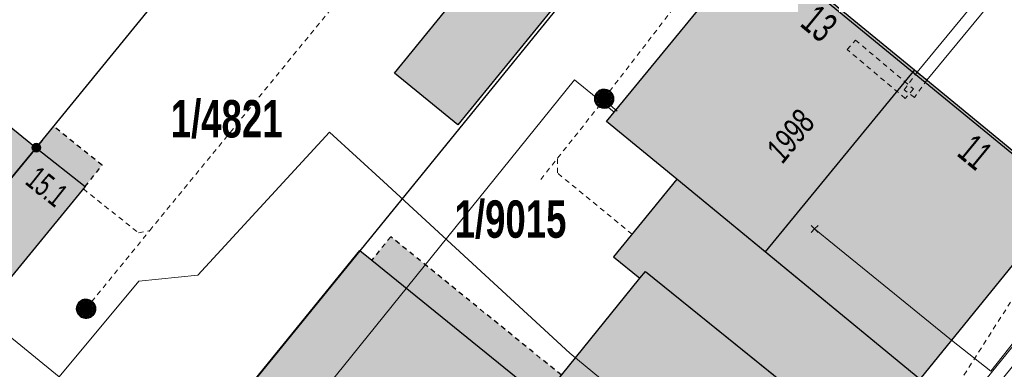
# Model space of a CAD drawing. Header units: metres. Extents: x 2695560 to 2696939, y 1260491 to 1262050.
# Tile 401 of 656: x 2695955 to 2695995, y 1260885 to 1260899. Entities that reach past the tile are written whole.
import ezdxf

# ---------------------------------------------------------------- set-up
doc = ezdxf.new("R2010")
doc.units = ezdxf.units.M
doc.linetypes.add('AUSGEZOGEN', pattern=[0])
doc.linetypes.add('VERDECKT2_S2', pattern=[0.36, 0.2, -0.16])
for name, color, linetype in [('XR$1$AV_Flächen (EO)', 7, 'AUSGEZOGEN'), ('XR$1$AV_Gebäudeflächen (BB)', 7, 'AUSGEZOGEN'), ('XR$1$AV_Gebäudeflächen (EO)', 7, 'AUSGEZOGEN'), ('XR$1$AV_Gebäudeflächen ut.', 7, 'AUSGEZOGEN'), ('XR$1$AV_Grenzpunkte', 7, 'AUSGEZOGEN'), ('XR$1$AV_Grundstück-Nr.', 7, 'AUSGEZOGEN'), ('XR$1$AV_Haus-Nr.', 7, 'AUSGEZOGEN'), ('XR$1$AV_Linien (BB)', 7, 'AUSGEZOGEN'), ('XR$1$AV_Versicherung-Nr.', 7, 'AUSGEZOGEN'), ('XR$1$AW_LK_Schachtdeckel', 24, 'AUSGEZOGEN'), ('XR$1$Liegenschaftsgrenzen', 7, 'AUSGEZOGEN'), ('XR$1$PFAV', 255, 'AUSGEZOGEN'), ('XR$1$PFAW', 255, 'AUSGEZOGEN'), ('XR$1$RP_Abstandslinie', 7, 'AUSGEZOGEN')]:
    doc.layers.add(name, color=color, linetype=linetype)
for name, color, linetype, lineweight in [('XR$2$ABW-Linie-R-genau', 4, 'AUSGEZOGEN', 18), ('XR$2$ABW-Linie-R-ungenau', 4, 'VERDECKT2_S2', 18), ('XR$2$ABW-Punkt', 6, 'AUSGEZOGEN', 18), ('XR$2$ELE-LinieFlaeche-genau', 1, 'AUSGEZOGEN', 18), ('XR$2$ELE-LinieFlaeche-ungenau', 1, 'VERDECKT2_S2', 18), ('XR$2$KOM-Linie-U-genau', 91, 'AUSGEZOGEN', 18), ('XR$2$KOM-Punkt-U', 91, 'AUSGEZOGEN', 18)]:
    doc.layers.add(name, color=color, linetype=linetype, lineweight=lineweight)
doc.styles.add('ARIAL', font='arial.ttf')

# ---------------------------------------------------------------- blocks, each defined once
blk = doc.blocks.new('BAV15')
at = {"layer": 'XR$1$PFAV', "transparency": 33554687}
blk.add_hatch(color=7, dxfattribs=at).paths.add_polyline_path([(0.5, 0), (0.49, 0.1), (0.46, 0.2), (0.41, 0.29), (0.34, 0.36), (0.26, 0.42), (0.17, 0.47), (0.08, 0.49), (-0.03, 0.5), (-0.13, 0.48), (-0.22, 0.45), (-0.31, 0.4), (-0.38, 0.33), (-0.44, 0.24), (-0.48, 0.15), (-0.5, 0.05), (-0.5, -0.05), (-0.48, -0.15), (-0.44, -0.24), (-0.38, -0.33), (-0.31, -0.4), (-0.22, -0.45), (-0.13, -0.48), (-0.03, -0.5), (0.08, -0.49), (0.17, -0.47), (0.26, -0.42), (0.34, -0.36), (0.41, -0.29), (0.46, -0.2), (0.49, -0.1)])
at = {"color": 7, "transparency": 33554687}
for start, end in [(90, 270), (270, 90)]:
    blk.add_arc((0, 0), 0.5, start, end, dxfattribs=at)
at = {"layer": 'XR$1$PFAV', "transparency": 33554687}
blk.add_circle((0, 0), 0.5, dxfattribs=at)
blk = doc.blocks.new('BAW2082')
at = {"layer": 'XR$1$PFAW', "transparency": 33554687}
blk.add_hatch(color=7, dxfattribs=at).paths.add_polyline_path([(0.509, -0.003), (0.499, 0.098), (0.469, 0.194), (0.42, 0.283), (0.354, 0.359), (0.274, 0.421), (0.183, 0.466), (0.085, 0.491), (-0.016, 0.496), (-0.116, 0.481), (-0.211, 0.446), (-0.297, 0.392), (-0.37, 0.323), (-0.428, 0.24), (-0.468, 0.147), (-0.488, 0.047), (-0.488, -0.054), (-0.468, -0.153), (-0.428, -0.246), (-0.37, -0.329), (-0.297, -0.398), (-0.211, -0.452), (-0.116, -0.487), (-0.016, -0.502), (0.085, -0.497), (0.183, -0.472), (0.274, -0.427), (0.354, -0.366), (0.42, -0.289), (0.469, -0.2), (0.499, -0.104)])
at = {"transparency": 33554687}
for start, end in [(91.1948, 268.8052), (268.8052, 91.1948)]:
    blk.add_arc((0.01, 0), 0.5, start, end, dxfattribs=at)
at = {"layer": 'XR$1$PFAW', "transparency": 33554687}
blk.add_circle((0.009, -0.003), 0.5, dxfattribs=at)
blk = doc.blocks.new('KOM-UNBEKANNT-U')
at = {"layer": 'XR$2$KOM-Punkt-U', "linetype": 'AUSGEZOGEN', "lineweight": 20, "transparency": 33554687}
for p, q in [((0, 0, 2500), (-141, 141, 2500)), ((-141, -141, 2500), (0, 0, 2500)), ((0, 0, 2500), (141, 141, 2500)), ((141, -141, 2500), (0, 0, 2500))]:
    blk.add_line(p, q, dxfattribs=at)
blk = doc.blocks.new('ABW-KONTROLLSCHACHT')
at = {"layer": 'XR$2$ABW-Punkt', "linetype": 'AUSGEZOGEN', "lineweight": 25, "transparency": 33554687}
for points in [[(-343, 68, 2500), (0, 0, 2500), (-350, 0, 2500)], [(-343, 68), (0, 0), (-350, 0)], [(-343, 68, 2500), (-343, 68), (-350, 0), (-350, 0, 2500)], [(-350, 0, 2500), (0, 0, 2500), (-343, -68, 2500)], [(-350, 0), (0, 0), (-343, -68)], [(-323, 134, 2500), (0, 0, 2500), (-343, 68, 2500)], [(-323, 134), (0, 0), (-343, 68)], [(-323, 134, 2500), (-323, 134), (-343, 68), (-343, 68, 2500)], [(-343, -68, 2500), (0, 0, 2500), (-323, -134, 2500)], [(-343, -68), (0, 0), (-323, -134)], [(-291, 194, 2500), (0, 0, 2500), (-323, 134, 2500)], [(-291, 194), (0, 0), (-323, 134)], [(-291, 194, 2500), (-291, 194), (-323, 134), (-323, 134, 2500)], [(-323, -134, 2500), (0, 0, 2500), (-291, -194, 2500)], [(-323, -134), (0, 0), (-291, -194)], [(-247, 247, 2500), (0, 0, 2500), (-291, 194, 2500)], [(-247, 247), (0, 0), (-291, 194)], [(-247, 247, 2500), (-247, 247), (-291, 194), (-291, 194, 2500)], [(-291, -194, 2500), (0, 0, 2500), (-247, -247, 2500)], [(-291, -194), (0, 0), (-247, -247)], [(-194, 291, 2500), (0, 0, 2500), (-247, 247, 2500)], [(-194, 291), (0, 0), (-247, 247)], [(-194, 291, 2500), (-194, 291), (-247, 247), (-247, 247, 2500)], [(-247, -247, 2500), (0, 0, 2500), (-194, -291, 2500)], [(-247, -247), (0, 0), (-194, -291)], [(-134, 323, 2500), (0, 0, 2500), (-194, 291, 2500)], [(-134, 323), (0, 0), (-194, 291)], [(-134, 323, 2500), (-134, 323), (-194, 291), (-194, 291, 2500)], [(-194, -291, 2500), (0, 0, 2500), (-134, -323, 2500)], [(-194, -291), (0, 0), (-134, -323)], [(-68, 343, 2500), (0, 0, 2500), (-134, 323, 2500)], [(-68, 343), (0, 0), (-134, 323)], [(-68, 343, 2500), (-68, 343), (-134, 323), (-134, 323, 2500)], [(-134, -323, 2500), (0, 0, 2500), (-68, -343, 2500)], [(-134, -323), (0, 0), (-68, -343)], [(0, 350, 2500), (0, 0, 2500), (-68, 343, 2500)], [(0, 350), (0, 0), (-68, 343)], [(0, 350, 2500), (0, 350), (-68, 343), (-68, 343, 2500)], [(-68, -343, 2500), (0, 0, 2500), (0, -350, 2500)], [(-68, -343), (0, 0), (0, -350)], [(68, 343, 2500), (0, 0, 2500), (0, 350, 2500)], [(68, 343), (0, 0), (0, 350)], [(68, 343, 2500), (68, 343), (0, 350), (0, 350, 2500)], [(134, 323, 2500), (0, 0, 2500), (68, 343, 2500)], [(134, 323), (0, 0), (68, 343)], [(194, 291, 2500), (0, 0, 2500), (134, 323, 2500)], [(194, 291), (0, 0), (134, 323)], [(247, 247, 2500), (0, 0, 2500), (194, 291, 2500)], [(247, 247), (0, 0), (194, 291)], [(291, 194, 2500), (0, 0, 2500), (247, 247, 2500)], [(291, 194), (0, 0), (247, 247)], [(323, 134, 2500), (0, 0, 2500), (291, 194, 2500)], [(323, 134), (0, 0), (291, 194)], [(343, 68, 2500), (0, 0, 2500), (323, 134, 2500)], [(343, 68), (0, 0), (323, 134)], [(350, 0, 2500), (0, 0, 2500), (343, 68, 2500)], [(350, 0), (0, 0), (343, 68)], [(0, -350, 2500), (0, 0, 2500), (68, -343, 2500)], [(68, -343, 2500), (0, 0, 2500), (134, -323, 2500)], [(134, -323, 2500), (0, 0, 2500), (194, -291, 2500)], [(194, -291, 2500), (0, 0, 2500), (247, -247, 2500)], [(247, -247, 2500), (0, 0, 2500), (291, -194, 2500)], [(291, -194, 2500), (0, 0, 2500), (323, -134, 2500)], [(323, -134, 2500), (0, 0, 2500), (343, -68, 2500)], [(343, -68, 2500), (0, 0, 2500), (350, 0, 2500)], [(0, -350), (0, 0), (68, -343)], [(68, -343), (0, 0), (134, -323)], [(134, -323), (0, 0), (194, -291)], [(194, -291), (0, 0), (247, -247)], [(247, -247), (0, 0), (291, -194)], [(291, -194), (0, 0), (323, -134)], [(323, -134), (0, 0), (343, -68)], [(343, -68), (0, 0), (350, 0)], [(134, 323, 2500), (134, 323), (68, 343), (68, 343, 2500)], [(194, 291, 2500), (194, 291), (134, 323), (134, 323, 2500)], [(247, 247, 2500), (247, 247), (194, 291), (194, 291, 2500)], [(291, 194, 2500), (291, 194), (247, 247), (247, 247, 2500)], [(323, 134, 2500), (323, 134), (291, 194), (291, 194, 2500)], [(343, 68, 2500), (343, 68), (323, 134), (323, 134, 2500)], [(350, 0, 2500), (350, 0), (343, 68), (343, 68, 2500)], [(-350, 0, 2500), (-350, 0), (-343, -68), (-343, -68, 2500)], [(-343, -68, 2500), (-343, -68), (-323, -134), (-323, -134, 2500)], [(-323, -134, 2500), (-323, -134), (-291, -194), (-291, -194, 2500)], [(-291, -194, 2500), (-291, -194), (-247, -247), (-247, -247, 2500)], [(-247, -247, 2500), (-247, -247), (-194, -291), (-194, -291, 2500)], [(-194, -291, 2500), (-194, -291), (-134, -323), (-134, -323, 2500)], [(-134, -323, 2500), (-134, -323), (-68, -343), (-68, -343, 2500)], [(-68, -343, 2500), (-68, -343), (0, -350), (0, -350, 2500)], [(0, -350, 2500), (0, -350), (68, -343), (68, -343, 2500)], [(68, -343, 2500), (68, -343), (134, -323), (134, -323, 2500)], [(134, -323, 2500), (134, -323), (194, -291), (194, -291, 2500)], [(194, -291, 2500), (194, -291), (247, -247), (247, -247, 2500)], [(247, -247, 2500), (247, -247), (291, -194), (291, -194, 2500)], [(291, -194, 2500), (291, -194), (323, -134), (323, -134, 2500)], [(323, -134, 2500), (323, -134), (343, -68), (343, -68, 2500)], [(343, -68, 2500), (343, -68), (350, 0), (350, 0, 2500)]]:
    blk.add_3dface(points, dxfattribs=at)
blk = doc.blocks.new('ABW-NORMSCHACHT_WEITERE')
at = {"layer": 'XR$2$ABW-Punkt', "linetype": 'AUSGEZOGEN', "lineweight": 25, "transparency": 33554687}
for points in [[(-196, 39, 2500), (0, 0, 2500), (-200, 0, 2500)], [(-196, 39), (0, 0), (-200, 0)], [(-196, 39, 2500), (-196, 39), (-200, 0), (-200, 0, 2500)], [(-200, 0, 2500), (0, 0, 2500), (-196, -39, 2500)], [(-200, 0), (0, 0), (-196, -39)], [(-185, 77, 2500), (0, 0, 2500), (-196, 39, 2500)], [(-185, 77), (0, 0), (-196, 39)], [(-185, 77, 2500), (-185, 77), (-196, 39), (-196, 39, 2500)], [(-196, -39, 2500), (0, 0, 2500), (-185, -77, 2500)], [(-196, -39), (0, 0), (-185, -77)], [(-166, 111, 2500), (0, 0, 2500), (-185, 77, 2500)], [(-166, 111), (0, 0), (-185, 77)], [(-166, 111, 2500), (-166, 111), (-185, 77), (-185, 77, 2500)], [(-185, -77, 2500), (0, 0, 2500), (-166, -111, 2500)], [(-185, -77), (0, 0), (-166, -111)], [(-141, 141, 2500), (0, 0, 2500), (-166, 111, 2500)], [(-141, 141), (0, 0), (-166, 111)], [(-141, 141, 2500), (-141, 141), (-166, 111), (-166, 111, 2500)], [(-166, -111, 2500), (0, 0, 2500), (-141, -141, 2500)], [(-166, -111), (0, 0), (-141, -141)], [(-111, 166, 2500), (0, 0, 2500), (-141, 141, 2500)], [(-111, 166), (0, 0), (-141, 141)], [(-111, 166, 2500), (-111, 166), (-141, 141), (-141, 141, 2500)], [(-141, -141, 2500), (0, 0, 2500), (-111, -166, 2500)], [(-141, -141), (0, 0), (-111, -166)], [(-77, 185, 2500), (0, 0, 2500), (-111, 166, 2500)], [(-77, 185), (0, 0), (-111, 166)], [(-77, 185, 2500), (-77, 185), (-111, 166), (-111, 166, 2500)], [(-111, -166, 2500), (0, 0, 2500), (-77, -185, 2500)], [(-111, -166), (0, 0), (-77, -185)], [(-39, 196, 2500), (0, 0, 2500), (-77, 185, 2500)], [(-39, 196), (0, 0), (-77, 185)], [(-39, 196, 2500), (-39, 196), (-77, 185), (-77, 185, 2500)], [(-77, -185, 2500), (0, 0, 2500), (-39, -196, 2500)], [(-77, -185), (0, 0), (-39, -196)], [(0, 200, 2500), (0, 0, 2500), (-39, 196, 2500)], [(0, 200), (0, 0), (-39, 196)], [(0, 200, 2500), (0, 200), (-39, 196), (-39, 196, 2500)], [(-39, -196, 2500), (0, 0, 2500), (0, -200, 2500)], [(-39, -196), (0, 0), (0, -200)], [(39, 196, 2500), (0, 0, 2500), (0, 200, 2500)], [(39, 196), (0, 0), (0, 200)], [(39, 196, 2500), (39, 196), (0, 200), (0, 200, 2500)], [(77, 185, 2500), (0, 0, 2500), (39, 196, 2500)], [(77, 185), (0, 0), (39, 196)], [(111, 166, 2500), (0, 0, 2500), (77, 185, 2500)], [(111, 166), (0, 0), (77, 185)], [(141, 141, 2500), (0, 0, 2500), (111, 166, 2500)], [(141, 141), (0, 0), (111, 166)], [(166, 111, 2500), (0, 0, 2500), (141, 141, 2500)], [(166, 111), (0, 0), (141, 141)], [(185, 77, 2500), (0, 0, 2500), (166, 111, 2500)], [(185, 77), (0, 0), (166, 111)], [(196, 39, 2500), (0, 0, 2500), (185, 77, 2500)], [(196, 39), (0, 0), (185, 77)], [(200, 0, 2500), (0, 0, 2500), (196, 39, 2500)], [(200, 0), (0, 0), (196, 39)], [(0, -200, 2500), (0, 0, 2500), (39, -196, 2500)], [(39, -196, 2500), (0, 0, 2500), (77, -185, 2500)], [(77, -185, 2500), (0, 0, 2500), (111, -166, 2500)], [(111, -166, 2500), (0, 0, 2500), (141, -141, 2500)], [(141, -141, 2500), (0, 0, 2500), (166, -111, 2500)], [(166, -111, 2500), (0, 0, 2500), (185, -77, 2500)], [(185, -77, 2500), (0, 0, 2500), (196, -39, 2500)], [(196, -39, 2500), (0, 0, 2500), (200, 0, 2500)], [(0, -200), (0, 0), (39, -196)], [(39, -196), (0, 0), (77, -185)], [(77, -185), (0, 0), (111, -166)], [(111, -166), (0, 0), (141, -141)], [(141, -141), (0, 0), (166, -111)], [(166, -111), (0, 0), (185, -77)], [(185, -77), (0, 0), (196, -39)], [(196, -39), (0, 0), (200, 0)], [(77, 185, 2500), (77, 185), (39, 196), (39, 196, 2500)], [(111, 166, 2500), (111, 166), (77, 185), (77, 185, 2500)], [(141, 141, 2500), (141, 141), (111, 166), (111, 166, 2500)], [(166, 111, 2500), (166, 111), (141, 141), (141, 141, 2500)], [(185, 77, 2500), (185, 77), (166, 111), (166, 111, 2500)], [(196, 39, 2500), (196, 39), (185, 77), (185, 77, 2500)], [(200, 0, 2500), (200, 0), (196, 39), (196, 39, 2500)], [(-200, 0, 2500), (-200, 0), (-196, -39), (-196, -39, 2500)], [(-196, -39, 2500), (-196, -39), (-185, -77), (-185, -77, 2500)], [(-185, -77, 2500), (-185, -77), (-166, -111), (-166, -111, 2500)], [(-166, -111, 2500), (-166, -111), (-141, -141), (-141, -141, 2500)], [(-141, -141, 2500), (-141, -141), (-111, -166), (-111, -166, 2500)], [(-111, -166, 2500), (-111, -166), (-77, -185), (-77, -185, 2500)], [(-77, -185, 2500), (-77, -185), (-39, -196), (-39, -196, 2500)], [(-39, -196, 2500), (-39, -196), (0, -200), (0, -200, 2500)], [(0, -200, 2500), (0, -200), (39, -196), (39, -196, 2500)], [(39, -196, 2500), (39, -196), (77, -185), (77, -185, 2500)], [(77, -185, 2500), (77, -185), (111, -166), (111, -166, 2500)], [(111, -166, 2500), (111, -166), (141, -141), (141, -141, 2500)], [(141, -141, 2500), (141, -141), (166, -111), (166, -111, 2500)], [(166, -111, 2500), (166, -111), (185, -77), (185, -77, 2500)], [(185, -77, 2500), (185, -77), (196, -39), (196, -39, 2500)], [(196, -39, 2500), (196, -39), (200, 0), (200, 0, 2500)]]:
    blk.add_3dface(points, dxfattribs=at)
blk = doc.blocks.new('ABW-DECKEL')
at = {"layer": 'XR$2$ABW-Punkt', "linetype": 'AUSGEZOGEN', "lineweight": 25, "transparency": 33554687}
for points in [[(-343, 68, 2500), (0, 0, 2500), (-350, 0, 2500)], [(-343, 68), (0, 0), (-350, 0)], [(-343, 68, 2500), (-343, 68), (-350, 0), (-350, 0, 2500)], [(-350, 0, 2500), (0, 0, 2500), (-343, -68, 2500)], [(-350, 0), (0, 0), (-343, -68)], [(-323, 134, 2500), (0, 0, 2500), (-343, 68, 2500)], [(-323, 134), (0, 0), (-343, 68)], [(-323, 134, 2500), (-323, 134), (-343, 68), (-343, 68, 2500)], [(-343, -68, 2500), (0, 0, 2500), (-323, -134, 2500)], [(-343, -68), (0, 0), (-323, -134)], [(-291, 194, 2500), (0, 0, 2500), (-323, 134, 2500)], [(-291, 194), (0, 0), (-323, 134)], [(-291, 194, 2500), (-291, 194), (-323, 134), (-323, 134, 2500)], [(-323, -134, 2500), (0, 0, 2500), (-291, -194, 2500)], [(-323, -134), (0, 0), (-291, -194)], [(-247, 247, 2500), (0, 0, 2500), (-291, 194, 2500)], [(-247, 247), (0, 0), (-291, 194)], [(-247, 247, 2500), (-247, 247), (-291, 194), (-291, 194, 2500)], [(-291, -194, 2500), (0, 0, 2500), (-247, -247, 2500)], [(-291, -194), (0, 0), (-247, -247)], [(-194, 291, 2500), (0, 0, 2500), (-247, 247, 2500)], [(-194, 291), (0, 0), (-247, 247)], [(-194, 291, 2500), (-194, 291), (-247, 247), (-247, 247, 2500)], [(-247, -247, 2500), (0, 0, 2500), (-194, -291, 2500)], [(-247, -247), (0, 0), (-194, -291)], [(-134, 323, 2500), (0, 0, 2500), (-194, 291, 2500)], [(-134, 323), (0, 0), (-194, 291)], [(-134, 323, 2500), (-134, 323), (-194, 291), (-194, 291, 2500)], [(-194, -291, 2500), (0, 0, 2500), (-134, -323, 2500)], [(-194, -291), (0, 0), (-134, -323)], [(-68, 343, 2500), (0, 0, 2500), (-134, 323, 2500)], [(-68, 343), (0, 0), (-134, 323)], [(-68, 343, 2500), (-68, 343), (-134, 323), (-134, 323, 2500)], [(-134, -323, 2500), (0, 0, 2500), (-68, -343, 2500)], [(-134, -323), (0, 0), (-68, -343)], [(0, 350, 2500), (0, 0, 2500), (-68, 343, 2500)], [(0, 350), (0, 0), (-68, 343)], [(0, 350, 2500), (0, 350), (-68, 343), (-68, 343, 2500)], [(-68, -343, 2500), (0, 0, 2500), (0, -350, 2500)], [(-68, -343), (0, 0), (0, -350)], [(68, 343, 2500), (0, 0, 2500), (0, 350, 2500)], [(68, 343), (0, 0), (0, 350)], [(68, 343, 2500), (68, 343), (0, 350), (0, 350, 2500)], [(134, 323, 2500), (0, 0, 2500), (68, 343, 2500)], [(134, 323), (0, 0), (68, 343)], [(194, 291, 2500), (0, 0, 2500), (134, 323, 2500)], [(194, 291), (0, 0), (134, 323)], [(247, 247, 2500), (0, 0, 2500), (194, 291, 2500)], [(247, 247), (0, 0), (194, 291)], [(291, 194, 2500), (0, 0, 2500), (247, 247, 2500)], [(291, 194), (0, 0), (247, 247)], [(323, 134, 2500), (0, 0, 2500), (291, 194, 2500)], [(323, 134), (0, 0), (291, 194)], [(343, 68, 2500), (0, 0, 2500), (323, 134, 2500)], [(343, 68), (0, 0), (323, 134)], [(350, 0, 2500), (0, 0, 2500), (343, 68, 2500)], [(350, 0), (0, 0), (343, 68)], [(0, -350, 2500), (0, 0, 2500), (68, -343, 2500)], [(68, -343, 2500), (0, 0, 2500), (134, -323, 2500)], [(134, -323, 2500), (0, 0, 2500), (194, -291, 2500)], [(194, -291, 2500), (0, 0, 2500), (247, -247, 2500)], [(247, -247, 2500), (0, 0, 2500), (291, -194, 2500)], [(291, -194, 2500), (0, 0, 2500), (323, -134, 2500)], [(323, -134, 2500), (0, 0, 2500), (343, -68, 2500)], [(343, -68, 2500), (0, 0, 2500), (350, 0, 2500)], [(0, -350), (0, 0), (68, -343)], [(68, -343), (0, 0), (134, -323)], [(134, -323), (0, 0), (194, -291)], [(194, -291), (0, 0), (247, -247)], [(247, -247), (0, 0), (291, -194)], [(291, -194), (0, 0), (323, -134)], [(323, -134), (0, 0), (343, -68)], [(343, -68), (0, 0), (350, 0)], [(134, 323, 2500), (134, 323), (68, 343), (68, 343, 2500)], [(194, 291, 2500), (194, 291), (134, 323), (134, 323, 2500)], [(247, 247, 2500), (247, 247), (194, 291), (194, 291, 2500)], [(291, 194, 2500), (291, 194), (247, 247), (247, 247, 2500)], [(323, 134, 2500), (323, 134), (291, 194), (291, 194, 2500)], [(343, 68, 2500), (343, 68), (323, 134), (323, 134, 2500)], [(350, 0, 2500), (350, 0), (343, 68), (343, 68, 2500)], [(-350, 0, 2500), (-350, 0), (-343, -68), (-343, -68, 2500)], [(-343, -68, 2500), (-343, -68), (-323, -134), (-323, -134, 2500)], [(-323, -134, 2500), (-323, -134), (-291, -194), (-291, -194, 2500)], [(-291, -194, 2500), (-291, -194), (-247, -247), (-247, -247, 2500)], [(-247, -247, 2500), (-247, -247), (-194, -291), (-194, -291, 2500)], [(-194, -291, 2500), (-194, -291), (-134, -323), (-134, -323, 2500)], [(-134, -323, 2500), (-134, -323), (-68, -343), (-68, -343, 2500)], [(-68, -343, 2500), (-68, -343), (0, -350), (0, -350, 2500)], [(0, -350, 2500), (0, -350), (68, -343), (68, -343, 2500)], [(68, -343, 2500), (68, -343), (134, -323), (134, -323, 2500)], [(134, -323, 2500), (134, -323), (194, -291), (194, -291, 2500)], [(194, -291, 2500), (194, -291), (247, -247), (247, -247, 2500)], [(247, -247, 2500), (247, -247), (291, -194), (291, -194, 2500)], [(291, -194, 2500), (291, -194), (323, -134), (323, -134, 2500)], [(323, -134, 2500), (323, -134), (343, -68), (343, -68, 2500)], [(343, -68, 2500), (343, -68), (350, 0), (350, 0, 2500)]]:
    blk.add_3dface(points, dxfattribs=at)

msp = doc.modelspace()

# ---------------------------------------------------------------- hatches: boundary and pattern name
at = {"layer": 'XR$1$AV_Gebäudeflächen (BB)', "true_color": 0xd2d2d2, "transparency": 33554687}
for points in [[(2695991.038, 1260896.667), (2695984.736, 1260901.849), (2695984.68, 1260901.779), (2695978.798, 1260894.624), (2695981.586, 1260892.332), (2695985.099, 1260889.443)], [(2695976.991, 1260899.532), (2695974.461, 1260901.574), (2695970.368, 1260896.541), (2695972.891, 1260894.49)], [(2695991.247, 1260884.389), (2695997.084, 1260891.581), (2695997.141, 1260891.65), (2695991.038, 1260896.667), (2695985.099, 1260889.443)], [(2695951.345, 1260887.779), (2695956.14, 1260893.58), (2695954.117, 1260895.196), (2695949.356, 1260889.393)], [(2695951.345, 1260887.779), (2695951.65, 1260887.51), (2695953.292, 1260886.201), (2695958.076, 1260892.032), (2695956.14, 1260893.58)], [(2695989.485, 1260881.295), (2695980.343, 1260888.665), (2695980.122, 1260888.393), (2695977.005, 1260884.548), (2695976.249, 1260883.615), (2695969.468, 1260889.113), (2695968.994, 1260889.497), (2695961.17, 1260879.88), (2695965.95, 1260876.07), (2695969.04, 1260873.59), (2695973.03, 1260870.44), (2695977.643, 1260866.681), (2695983.352, 1260873.729), (2695983.497, 1260873.908), (2695985.398, 1260876.254)]]:
    msp.add_hatch(color=254, dxfattribs=at).paths.add_polyline_path(points)
at = {"layer": 'XR$1$AV_Gebäudeflächen (EO)', "true_color": 0xebebeb, "transparency": 33554687}
for points in [[(2695956.14, 1260893.58), (2695958.076, 1260892.032), (2695958.756, 1260892.883), (2695956.82, 1260894.431)], [(2695969.468, 1260889.113), (2695976.249, 1260883.615), (2695977.005, 1260884.548), (2695970.223, 1260890.045)]]:
    msp.add_hatch(color=7, dxfattribs=at).paths.add_polyline_path(points)
at = {"layer": 'XR$1$AV_Gebäudeflächen ut.', "true_color": 0xf5f5f5, "transparency": 33554687}
msp.add_hatch(color=7, dxfattribs=at).paths.add_polyline_path([(2695980.343, 1260888.665), (2695989.485, 1260881.295), (2695991.695, 1260884.021), (2695991.247, 1260884.389), (2695981.586, 1260892.332), (2695979.079, 1260889.239), (2695980.122, 1260888.393)])

# ---------------------------------------------------------------- linework, layer by layer
at = {"layer": 'XR$1$AV_Flächen (EO)', "color": 7, "linetype": 'AUSGEZOGEN', "transparency": 33554687}
for p, q in [((2695956.14, 1260893.58), (2695958.076, 1260892.032)), ((2695991.247, 1260884.389), (2695981.586, 1260892.332)), ((2695980.122, 1260888.393), (2695980.343, 1260888.665)), ((2695980.343, 1260888.665), (2695989.485, 1260881.295))]:
    msp.add_line(p, q, dxfattribs=at)
at = {"layer": 'XR$1$AV_Flächen (EO)', "color": 7, "linetype": 'VERDECKT2_S2', "transparency": 33554687}
for points in [[(2695958.076, 1260892.032), (2695958.756, 1260892.883), (2695956.82, 1260894.431), (2695956.14, 1260893.58)], [(2695977.005, 1260884.548), (2695970.223, 1260890.045), (2695969.468, 1260889.113)]]:
    msp.add_lwpolyline(points, dxfattribs=at)
at = {"layer": 'XR$1$AV_Flächen (EO)', "color": 7, "linetype": 'AUSGEZOGEN', "transparency": 33554687}
for points in [[(2695981.586, 1260892.332), (2695979.079, 1260889.239), (2695980.122, 1260888.393)], [(2695969.468, 1260889.113), (2695976.249, 1260883.615), (2695977.005, 1260884.548)]]:
    msp.add_lwpolyline(points, dxfattribs=at)
at = {"layer": 'XR$1$AV_Linien (BB)', "color": 7, "linetype": 'AUSGEZOGEN', "transparency": 33554687}
for p, q in [((2695984.736, 1260901.849), (2695991.038, 1260896.667)), ((2695991.038, 1260896.667), (2695985.099, 1260889.443)), ((2695956.14, 1260893.58), (2695951.345, 1260887.779)), ((2695991.247, 1260884.389), (2695985.099, 1260889.443))]:
    msp.add_line(p, q, dxfattribs=at)
for points in [[(2695985.099, 1260889.443), (2695981.586, 1260892.332), (2695978.798, 1260894.624), (2695984.68, 1260901.779), (2695984.736, 1260901.849)], [(2695976.991, 1260899.532), (2695972.891, 1260894.49), (2695970.368, 1260896.541), (2695974.461, 1260901.574)], [(2695991.038, 1260896.667), (2695997.141, 1260891.65), (2695997.084, 1260891.581), (2695991.247, 1260884.389)], [(2695951.345, 1260887.779), (2695949.356, 1260889.393), (2695954.117, 1260895.196), (2695956.14, 1260893.58)], [(2695956.14, 1260893.58), (2695958.076, 1260892.032), (2695953.292, 1260886.201), (2695951.65, 1260887.51), (2695951.345, 1260887.779)], [(2695983.352, 1260873.729), (2695977.643, 1260866.681), (2695973.03, 1260870.44), (2695969.04, 1260873.59), (2695965.95, 1260876.07), (2695961.17, 1260879.88), (2695968.994, 1260889.497), (2695969.468, 1260889.113), (2695976.249, 1260883.615), (2695977.005, 1260884.548), (2695980.122, 1260888.393), (2695980.343, 1260888.665), (2695989.485, 1260881.295)]]:
    msp.add_lwpolyline(points, dxfattribs=at)
at = {"layer": 'XR$1$Liegenschaftsgrenzen', "color": 7, "linetype": 'AUSGEZOGEN', "transparency": 33554687}
msp.add_line((2695984.13, 1260908.1), (2695961.17, 1260879.88), dxfattribs=at)
msp.add_lwpolyline([(2695951.345, 1260887.779), (2695956.14, 1260893.58), (2695965.72, 1260905.335), (2695971.59, 1260912.51), (2695974.47, 1260916.03)], dxfattribs=at)
at = {"layer": 'XR$1$RP_Abstandslinie', "color": 7, "linetype": 'AUSGEZOGEN', "transparency": 33554687}
msp.add_lwpolyline([(2696026.2, 1260867.73), (2695998.35, 1260890.53), (2695947.27, 1260932.35), (2695926.54, 1260908.15), (2695905.69, 1260883.84), (2695959.93, 1260841.13), (2695986.64, 1260820.1), (2696016.64, 1260796.49), (2696054.39, 1260844.66), (2696026.2, 1260867.73)], close=True, dxfattribs=at)
at = {"layer": 'XR$2$ABW-Linie-R-genau', "linetype": 'AUSGEZOGEN', "transparency": 33554687}
msp.add_line((2695979.217, 1260895.035), (2695978.95, 1260895.251), dxfattribs=at)
at = {"layer": 'XR$2$ABW-Linie-R-ungenau', "linetype": 'VERDECKT2_S2', "transparency": 33554687}
msp.add_line((2695976.183, 1260892.322), (2695978.514, 1260895.253), dxfattribs=at)
for points in [[(2695978.694, 1260895.527), (2695984.491, 1260903.056), (2695984.662, 1260903.581)], [(2695958.107, 1260887.179), (2695960.648, 1260890.291), (2695970.041, 1260901.753)], [(2695979.814, 1260890.144), (2695976.844, 1260892.575), (2695976.848, 1260893.172)], [(2695958.009, 1260891.942), (2695960.203, 1260890.195), (2695960.648, 1260890.291)], [(2695992.42, 1260883.642), (2695997.606, 1260891.757), (2695997.842, 1260892.107)]]:
    msp.add_lwpolyline(points, dxfattribs=at)
at = {"layer": 'XR$2$ELE-LinieFlaeche-genau', "linetype": 'AUSGEZOGEN', "transparency": 33554687}
for points in [[(2695991.136, 1260896.581), (2695997.357, 1260904.109), (2695997.743, 1260903.791), (2695991.522, 1260896.263), (2695991.136, 1260896.581)], [(2695983.503, 1260874.197), (2695985.759, 1260874.385), (2696005.088, 1260898.211), (2696005.476, 1260897.895), (2695986.013, 1260873.905), (2695983.545, 1260873.699), (2695983.503, 1260874.197)]]:
    msp.add_lwpolyline(points, close=True, dxfattribs=at)
at = {"layer": 'XR$2$ELE-LinieFlaeche-ungenau', "linetype": 'VERDECKT2_S2', "transparency": 33554687}
for points in [[(2695988.688, 1260897.856), (2695990.99, 1260895.916), (2695990.668, 1260895.534), (2695988.366, 1260897.474), (2695988.688, 1260897.856)], [(2695990.626, 1260895.871), (2695991.126, 1260896.568), (2695991.532, 1260896.276), (2695991.032, 1260895.579), (2695990.626, 1260895.871)]]:
    msp.add_lwpolyline(points, close=True, dxfattribs=at)
at = {"layer": 'XR$2$KOM-Linie-U-genau', "linetype": 'AUSGEZOGEN', "transparency": 33554687}
for p, q in [((2696005.951, 1260899.809), (2695994.073, 1260884.705)), ((2695977.346, 1260885.423), (2695969.93, 1260892.239)), ((2695992.501, 1260885.941), (2695989.395, 1260888.462)), ((2695994.073, 1260884.705), (2695992.501, 1260885.941)), ((2695986.619, 1260877.767), (2695977.346, 1260885.423))]:
    msp.add_line(p, q, dxfattribs=at)
for points in [[(2695979.097, 1260894.994), (2695977.528, 1260896.276), (2695960.158, 1260874.767)], [(2695969.93, 1260892.239), (2695967.795, 1260894.199), (2695962.562, 1260888.52), (2695960.211, 1260888.28), (2695957.044, 1260884.475), (2695954.726, 1260886.377), (2695953.806, 1260885.256), (2695951.363, 1260887.627)], [(2695989.395, 1260888.462), (2695987.842, 1260889.722), (2695987.066, 1260890.352)]]:
    msp.add_lwpolyline(points, dxfattribs=at)

# ---------------------------------------------------------------- block references
at = {"layer": 'XR$1$AV_Grenzpunkte', "color": 7, "linetype": 'AUSGEZOGEN', "lineweight": -3, "transparency": 33554687, "xscale": 0.3249999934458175, "yscale": 0.3249999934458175}
msp.add_blockref('BAV15', (2695956.14, 1260893.58), dxfattribs=at)
at = {"layer": 'XR$1$AW_LK_Schachtdeckel', "color": 24, "linetype": 'AUSGEZOGEN', "lineweight": -3, "transparency": 33554687, "xscale": 0.7499999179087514, "yscale": 0.7499999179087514}
for p, rotation in [((2695978.7, 1260895.528), 318.605888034), ((2695958.112, 1260887.18), 50.76275634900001)]:
    msp.add_blockref('BAW2082', p, dxfattribs=dict(at, rotation=rotation))
at = {"layer": 'XR$2$ABW-Punkt', "color": 6, "linetype": 'AUSGEZOGEN', "lineweight": 18, "transparency": 33554687, "xscale": 0.001, "yscale": 0.001, "zscale": 0.001, "rotation": 360}
for name, p in [('ABW-DECKEL', (2695978.694, 1260895.527)), ('ABW-NORMSCHACHT_WEITERE', (2695978.694, 1260895.527)), ('ABW-KONTROLLSCHACHT', (2695958.107, 1260887.179)), ('ABW-DECKEL', (2695958.107, 1260887.179))]:
    msp.add_blockref(name, p, dxfattribs=at)
at = {"layer": 'XR$2$KOM-Punkt-U', "color": 91, "linetype": 'AUSGEZOGEN', "lineweight": 18, "transparency": 33554687, "xscale": 0.001, "yscale": 0.001, "zscale": 0.001}
msp.add_blockref('KOM-UNBEKANNT-U', (2695987.066, 1260890.352), dxfattribs=at)

# ---------------------------------------------------------------- texts
at = {"layer": 'XR$1$AV_Grundstück-Nr.', "color": 7, "transparency": 33554687, "char_height": 1.48491, "width": 4.97324, "attachment_point": 5, "style": 'ARIAL'}
for s, insert in [('\\A1;{\\fArial|i0|b1;\\H1.484908;\\W0.700000;\\C7;1/4821}\\P', (2695963.704, 1260894.706)), ('\\A1;{\\fArial|i0|b1;\\H1.484908;\\W0.700000;\\C7;1/9015}\\P', (2695974.983, 1260890.723))]:
    msp.add_mtext(s, dxfattribs=dict(at, insert=insert))
at = {"layer": 'XR$1$AV_Haus-Nr.', "color": 7, "transparency": 33554687, "attachment_point": 2, "style": 'ARIAL'}
for s, insert, char_height, width, rotation in [('\\W0.64;13', (2695987.622, 1260898.974), 1.1621, 1.59081, 320.5746), ('\\W0.58;11', (2695993.818, 1260893.859), 1.1621, 1.50373, 320.5746), ('\\W0.63;15.1', (2695956.853, 1260892.399), 0.92968, 1.96781, 321.3558)]:
    msp.add_mtext(s, dxfattribs=dict(at, insert=insert, char_height=char_height, width=width, rotation=rotation))
at = {"layer": 'XR$1$AV_Versicherung-Nr.', "color": 7, "transparency": 33554687, "insert": (2695986.1, 1260894.04), "char_height": 0.96842, "width": 2.45636, "attachment_point": 5, "rotation": 50.9373, "style": 'ARIAL'}
msp.add_mtext('\\A1;{\\fArial|i1|b0;\\H0.968418;\\W0.700000;\\C7;1998}\\P', dxfattribs=at)

doc.saveas('drawing.dxf')
